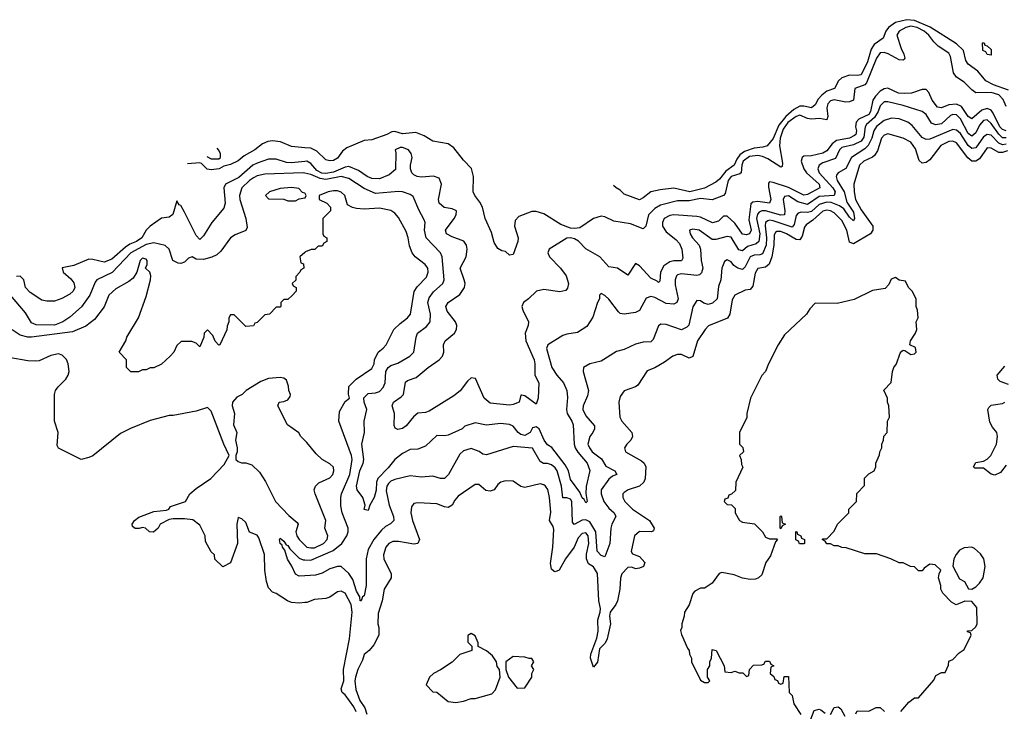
# Model space of a CAD drawing. Header units: inches. Extents: x 2348352 to 2479776, y 460422 to 613655.
# Tile 438 of 590: x 2398507 to 2403659, y 583211 to 586831. Entities that reach past the tile are written whole.
import ezdxf

# ---------------------------------------------------------------- set-up
doc = ezdxf.new("R2010")
doc.units = ezdxf.units.IN
doc.header["$MEASUREMENT"] = 0
doc.layers.add('C3598', color=7, linetype='Continuous')
doc.layers.add('C4508', color=7, linetype='Continuous')

msp = doc.modelspace()

# ---------------------------------------------------------------- linework, layer by layer
at = {"layer": 'C3598', "color": 4}
for points, elevation in [([(2400000, 586161), (2399930, 586167.3), (2399872.3, 586192.3), (2399830, 586197.4), (2399806.4, 586193.6), (2399778.2, 586181.8), (2399738, 586150), (2399681.2, 586118.8), (2399650, 586092.7), (2399610, 586073.2), (2399576.3, 586063.7), (2399551.3, 586050), (2399510, 586045.2), (2399489.2, 586049.2), (2399459, 586079), (2399450, 586082), (2399384.8, 586077.2)], 76), ([(2399486.3, 586114.5), (2399510, 586102), (2399550, 586102), (2399558, 586110), (2399558, 586130), (2399548, 586150), (2399540.3, 586157.7)], 76), ([(2400000, 586088.6), (2399930, 586081), (2399903.9, 586083.9), (2399850, 586100.9), (2399810, 586100.5), (2399750, 586080.8), (2399727.7, 586070), (2399654.9, 586005.1), (2399584.4, 585970), (2399575.8, 585950), (2399583.1, 585870), (2399575.2, 585844.8), (2399513.4, 585770), (2399470, 585699), (2399450, 585681.2), (2399430, 585700.9), (2399370, 585822.7), (2399350, 585858), (2399342, 585862), (2399330, 585882), (2399308.5, 585811.5), (2399290, 585798), (2399250, 585791.3), (2399190.4, 585750), (2399168.9, 585730), (2399147, 585690), (2399119.3, 585670), (2399084.4, 585655.6), (2399060.3, 585639.7), (2398990, 585576.8), (2398950, 585561.5), (2398890, 585576.4), (2398870, 585577.2), (2398790, 585545.1), (2398730, 585532), (2398734.8, 585510), (2398774.7, 585474.7), (2398790, 585453.4), (2398795.3, 585430), (2398787.7, 585410), (2398770, 585394.5), (2398728.5, 585371.5), (2398690, 585357.6), (2398650, 585356.9), (2398622.8, 585362.8), (2398562.5, 585402.5), (2398538.4, 585430), (2398529.4, 585470), (2398510, 585489.4), (2398490, 585487)], 84), ([(2400000, 586027.4), (2399990, 586029.7), (2399790, 586022.4), (2399750, 586014), (2399730, 586002.9), (2399710, 585989.5), (2399670.5, 585950), (2399657.1, 585910), (2399659.3, 585890), (2399690.5, 585790.5), (2399697.3, 585742.7), (2399690, 585728), (2399635.3, 585704.7), (2399610, 585688.7), (2399559.9, 585620.1), (2399539.5, 585600.5), (2399512.7, 585587.3), (2399470, 585575.1), (2399430, 585577), (2399410, 585589.2), (2399390, 585582), (2399370, 585562), (2399350, 585555.3), (2399336.4, 585556.4), (2399309, 585570), (2399289.5, 585629.5), (2399269.5, 585649.5), (2399210, 585662.4), (2399170, 585654.8), (2399088.7, 585610), (2398991.8, 585508.2), (2398910.6, 585469.4), (2398902, 585458), (2398874.9, 585390), (2398831.5, 585328.5), (2398770, 585274), (2398734, 585250), (2398690, 585231.5), (2398593.6, 585233.6), (2398570, 585244.5), (2398537.4, 585297.4), (2398459.3, 585390)], 88), ([(2400000, 585922.7), (2399987.3, 585927.3), (2399967.3, 585947.3), (2399930, 585953.2), (2399870, 585948), (2399814, 585930), (2399794, 585910), (2399810, 585894), (2399890, 585892), (2399910, 585882), (2399950, 585882), (2399970, 585894), (2400000, 585897.7)], 92), ([(2400000, 585613.2), (2399974, 585590), (2399978, 585558), (2399992.7, 585552.7), (2399994, 585530), (2399978, 585522), (2399974, 585510), (2399952.7, 585487.3), (2399951.6, 585468.4), (2399934, 585450), (2399938, 585438), (2399954, 585430), (2399954, 585410), (2399932.7, 585387.3), (2399910, 585366), (2399890, 585366), (2399874, 585350), (2399874, 585330), (2399870, 585326), (2399850, 585326), (2399814, 585290), (2399790, 585286), (2399750, 585246), (2399738, 585242), (2399730, 585228), (2399690, 585226), (2399630, 585286), (2399610, 585286), (2399602, 585270), (2399602, 585250), (2399592.7, 585227.3), (2399591.6, 585208.4), (2399554, 585130), (2399550, 585128), (2399530, 585148), (2399518, 585178), (2399490, 585208), (2399472, 585190), (2399471.1, 585168.9), (2399450, 585118), (2399430, 585138), (2399407.3, 585147.3), (2399352.7, 585147.3), (2399330, 585126), (2399314, 585090), (2399294, 585070), (2399250, 585028), (2399210, 585008), (2399190, 585008), (2399170, 584998), (2399150, 584998), (2399128.4, 584988.4), (2399088.4, 584988.4), (2399066, 585010), (2399066, 585050), (2399028, 585090), (2399062, 585150), (2399068.7, 585170), (2399129.4, 585270.6), (2399170, 585382), (2399192.7, 585470), (2399193.2, 585490), (2399188.9, 585508.9), (2399166, 585530), (2399175.3, 585550), (2399175.3, 585570), (2399170, 585578), (2399150, 585582), (2399138, 585570), (2399121, 585510), (2399101.1, 585478.9), (2399078.7, 585461.3), (2399010, 585422), (2398974, 585390), (2398950, 585328.7), (2398898.5, 585261.5), (2398853.2, 585226.8), (2398783.1, 585196.9), (2398570, 585169.6), (2398549.6, 585169.6), (2398510, 585179.3), (2398467.2, 585207.2)], 92), ([(2400000, 583780.2), (2399970, 583777.2), (2399930, 583781.2), (2399908, 583790), (2399850, 583828.7), (2399830, 583835.3), (2399810, 583858), (2399799.3, 583890), (2399789.3, 583950.7), (2399788.9, 584031.1), (2399758.9, 584118.9), (2399750, 584133.2), (2399709.4, 584149.4), (2399690, 584199), (2399670, 584219), (2399650, 584226), (2399644, 584190), (2399647.3, 584090), (2399610, 583988), (2399570, 583968), (2399528.4, 584008.4), (2399526, 584030), (2399510, 584046), (2399480.4, 584100.4), (2399478, 584130), (2399450, 584186), (2399412.9, 584212.9), (2399370, 584218.4), (2399310, 584219.3), (2399290, 584215.3), (2399242, 584190), (2399232, 584170), (2399208.4, 584148.4), (2399186, 584150), (2399166, 584170), (2399150, 584174), (2399132, 584168), (2399111.6, 584168.4), (2399098, 584178), (2399095.3, 584190), (2399109, 584210), (2399130, 584226.8), (2399210, 584257.3), (2399276, 584264), (2399288, 584270), (2399297.2, 584282.8), (2399375.3, 584310), (2399398, 584350), (2399430, 584378), (2399508, 584430), (2399577, 584503), (2399604, 584550), (2399575.1, 584610), (2399510, 584782), (2399490, 584802), (2399430, 584782), (2399310, 584759), (2399290, 584759), (2399190, 584733.2), (2399088.1, 584691.9), (2399035.2, 584664.8), (2398890, 584549), (2398870, 584539), (2398828.9, 584528.9), (2398710, 584588), (2398703.1, 584603.1), (2398709, 584670), (2398689.3, 584730), (2398689, 584870), (2398695.3, 584890), (2398709, 584910), (2398749.2, 584950), (2398761.2, 584970), (2398766, 584990), (2398761.2, 585030), (2398752.3, 585052.3), (2398730, 585075.3), (2398710, 585082), (2398670, 585073.2), (2398610, 585046), (2398590, 585043.7), (2398550, 585046), (2398450, 585063.7)], 96), ([(2400000, 584628), (2399978, 584650), (2399968.4, 584668.4), (2399908, 584710), (2399858, 584810), (2399866, 584830), (2399890, 584832), (2399910, 584842), (2399922, 584858), (2399924, 584870), (2399915.3, 584890), (2399913.6, 584913.6), (2399904, 584944), (2399890, 584955.3), (2399870, 584959), (2399810, 584953.2), (2399770, 584937.2), (2399692, 584890), (2399670.8, 584869.2), (2399644.5, 584855.5), (2399621, 584830), (2399618.8, 584810), (2399630.7, 584770), (2399626.8, 584710), (2399642.8, 584670), (2399636, 584630), (2399646, 584590), (2399646, 584570), (2399638, 584550), (2399638, 584530), (2399650, 584518), (2399668, 584512), (2399691.1, 584511.1), (2399722, 584502), (2399762, 584462), (2399794.4, 584414.4), (2399846, 584310), (2399916.1, 584236.1), (2399959.3, 584199.3), (2399964, 584190), (2399952.4, 584150), (2399957.6, 584130), (2399970, 584110.6), (2400000, 584080.5)], 96), ([(2400000, 583920.8), (2399970, 583918.9), (2399949.8, 583929.8), (2399931.5, 583971.5), (2399908.1, 584008.1), (2399895.1, 584055.1), (2399882.7, 584070), (2399880.4, 584080.4), (2399870, 584089), (2399866.6, 584110), (2399870, 584118), (2399890, 584102), (2399902, 584082), (2399910, 584078.8), (2399921.3, 584061.3), (2399970, 584013.4), (2399990, 584004.9), (2400000, 584004)], 92)]:
    msp.add_lwpolyline(points, dxfattribs=dict(at, elevation=elevation))
at = {"layer": 'C4508', "color": 4}
for points, elevation in [([(2403681.1, 586461.1), (2403602.7, 586490), (2403562.7, 586510), (2403521.6, 586561.6), (2403470, 586597.2), (2403458, 586618), (2403445.1, 586670), (2403410, 586704), (2403271.3, 586791.3), (2403190, 586826.1), (2403150, 586830.8), (2403090, 586816.4), (2403053.4, 586790), (2403039.5, 586770), (2403025.1, 586734.9), (2402979.3, 586700.7), (2402962.7, 586677.3), (2402943.2, 586610), (2402910, 586542.9), (2402890, 586538), (2402850, 586540.5), (2402810, 586526.3), (2402792.2, 586510), (2402770.8, 586470), (2402730, 586456.3), (2402704.1, 586435.9), (2402685.4, 586414.6), (2402670, 586386), (2402650.8, 586370), (2402610, 586378), (2402590, 586377.4), (2402558.6, 586361.4), (2402516.6, 586323.4), (2402480.5, 586279.5), (2402450, 586209.2), (2402418, 586170), (2402396.7, 586163.3), (2402350, 586158.7), (2402299.4, 586140.6), (2402276.2, 586123.8), (2402259.1, 586100.9), (2402245.5, 586070), (2402202, 586038), (2402170, 585996), (2402150, 585980.9), (2402090.3, 585949.7), (2402014, 585930), (2401930, 585949.3), (2401858.8, 585941.2), (2401810.7, 585929.3), (2401770, 585898), (2401750, 585888.7), (2401670, 585918), (2401650, 585938), (2401628, 585950), (2401615, 585963)], 72), ([(2403670, 586377), (2403653.2, 586413.2), (2403630, 586437.2), (2403590, 586449.8), (2403510, 586448), (2403490, 586462.9), (2403450, 586504.5), (2403409.3, 586530), (2403392.8, 586552.8), (2403378, 586638), (2403370, 586656), (2403313.1, 586693.1), (2403290, 586715.1), (2403264.2, 586750), (2403239.7, 586770), (2403202.9, 586790), (2403170, 586796.8), (2403144, 586790), (2403110, 586771.5), (2403098, 586750), (2403119.9, 586679.9), (2403134.4, 586650), (2403139.1, 586630), (2403135.6, 586624.4), (2403130, 586619.3), (2403110, 586620.7), (2403052.5, 586652.5), (2403030, 586658.4), (2403010, 586657), (2402990, 586629.2), (2402939.1, 586500.9), (2402929.3, 586490.7), (2402877.3, 586470), (2402870, 586409.6), (2402850, 586400.5), (2402830, 586399.8), (2402770, 586412.1), (2402750, 586406), (2402735.3, 586390), (2402730.3, 586370), (2402736.1, 586323.9), (2402730, 586307), (2402693, 586313), (2402650, 586309.6), (2402630, 586313.3), (2402590, 586330.9), (2402570, 586323.8), (2402527.1, 586292.9), (2402502.3, 586257.7), (2402486, 586210), (2402483.5, 586170), (2402499.2, 586080.8), (2402496.7, 586063.3), (2402490, 586059.3), (2402422.5, 586102.5), (2402394.5, 586114.5), (2402370, 586120.2), (2402325.4, 586114.6), (2402293.7, 586090), (2402286.2, 586070), (2402282.4, 586030), (2402275.8, 586024.2), (2402230, 586010.8), (2402214, 585990), (2402198.9, 585921.1), (2402190.8, 585910), (2402130, 585888.7), (2402070, 585894.8), (2402010, 585883.4), (2401950, 585882.8), (2401860, 585860), (2401830, 585843.5), (2401798.3, 585810), (2401783, 585750), (2401770, 585737), (2401703.1, 585763.1), (2401616.4, 585776.4), (2401570, 585798.4), (2401550, 585802.9), (2401510, 585789.5), (2401437.7, 585742.3), (2401410, 585737.7), (2401390, 585739.8), (2401338.2, 585758.2), (2401250, 585815.1), (2401210, 585827.8), (2401186.8, 585826.8), (2401119.5, 585800.5), (2401100.9, 585779.1), (2401095.8, 585750), (2401116.3, 585690), (2401113.4, 585670), (2401090, 585602), (2401070, 585598), (2401050, 585618), (2401030, 585622), (2401010, 585633.2), (2400990, 585664), (2400976.3, 585716.3), (2400943, 585790), (2400928.3, 585850), (2400915.8, 585875.8), (2400888.2, 585910), (2400879.7, 585930), (2400882, 586010), (2400871.8, 586051.8), (2400830, 586095.6), (2400779.5, 586159.5), (2400750, 586180.7), (2400670, 586195.8), (2400623.3, 586223.3), (2400579.8, 586239.8), (2400510, 586234.3), (2400470, 586246.4), (2400455.5, 586244.5), (2400427.7, 586230), (2400350, 586202.3), (2400310, 586198.4), (2400219.9, 586160.1), (2400196.9, 586143.1), (2400170, 586105.4), (2400150, 586093.6), (2400130, 586092), (2400110, 586097), (2400062.6, 586142.6), (2400030, 586158.3), (2400000, 586161)], 76), ([(2403670, 586249.8), (2403650, 586255.3), (2403636.1, 586270), (2403601.9, 586341.9), (2403590, 586356.9), (2403570, 586366), (2403542.6, 586357.4), (2403490, 586311.8), (2403470, 586324.5), (2403435.9, 586375.9), (2403410, 586388.5), (2403370, 586385.7), (2403330, 586369.6), (2403310, 586372.3), (2403282, 586410), (2403265.2, 586450), (2403250, 586465.2), (2403230, 586466), (2403173.4, 586446.6), (2403135.8, 586444.2), (2403106.6, 586446.6), (2403050, 586471.6), (2403030, 586469.7), (2403010, 586456.3), (2402984.9, 586430), (2402971.1, 586408.9), (2402960.2, 586350), (2402950, 586335.4), (2402898, 586310), (2402884.8, 586295.2), (2402881.7, 586270), (2402886, 586250), (2402882, 586230), (2402875.9, 586224.1), (2402850, 586210.9), (2402782.1, 586197.9), (2402759.3, 586180.7), (2402730, 586144.2), (2402710, 586132.8), (2402650, 586118), (2402610, 586116), (2402601, 586110), (2402597.3, 586090), (2402610.4, 586050), (2402624.2, 586030), (2402690.4, 585970), (2402693.4, 585950), (2402630, 585915.1), (2402610, 585912.1), (2402530, 585953.2), (2402450, 585979.6), (2402430, 585982), (2402424.9, 585975.1), (2402426.2, 585953.8), (2402438.7, 585890), (2402430.8, 585870), (2402370, 585879.8), (2402344, 585876), (2402333.4, 585866.6), (2402322.6, 585782.6), (2402334.6, 585730), (2402326, 585710), (2402310, 585704.7), (2402290, 585707.8), (2402250, 585766), (2402210, 585802.9), (2402190, 585802), (2402163.8, 585776.2), (2402132, 585768), (2402070, 585796.9), (2402050, 585801.7), (2401930, 585809.8), (2401910, 585806.2), (2401880.3, 585790), (2401870.3, 585770), (2401871.5, 585750), (2401890, 585721.1), (2401940.9, 585680.9), (2401960, 585660), (2401972, 585630), (2401976.7, 585583.3), (2401970.5, 585569.5), (2401930, 585569.6), (2401910, 585564.2), (2401877.4, 585542.6), (2401860.3, 585510), (2401857.3, 585462.7), (2401850, 585455.3), (2401843.2, 585463.2), (2401810, 585478.4), (2401750, 585542.7), (2401730, 585554), (2401690, 585494), (2401635.3, 585530), (2401590, 585538), (2401543.7, 585590), (2401470, 585631.1), (2401431.5, 585671.5), (2401410, 585684.4), (2401390, 585688.9), (2401370, 585686.8), (2401278.8, 585630), (2401270.6, 585610), (2401279.1, 585590), (2401337.3, 585530), (2401367.3, 585490), (2401378.8, 585450), (2401374.4, 585425.6), (2401366, 585414), (2401334, 585406), (2401250, 585418.4), (2401211.3, 585410), (2401170.2, 585369.8), (2401143, 585350), (2401134.9, 585330), (2401139.3, 585310), (2401170.6, 585250), (2401168, 585230), (2401152.7, 585190), (2401156.4, 585150), (2401199.3, 585050), (2401203.8, 585030), (2401203.8, 584970), (2401224, 584930), (2401221, 584850), (2401210, 584818), (2401150, 584862), (2401134, 584866), (2401130, 584866), (2401121, 584830), (2401090, 584817.2), (2401070, 584813.2), (2400970, 584824.5), (2400938, 584850), (2400893.2, 584953.2), (2400870, 584956), (2400850, 584939.3), (2400811.7, 584888.3), (2400778.4, 584861.6), (2400650, 584782.4), (2400630, 584775.8), (2400590, 584772), (2400567.8, 584752.2), (2400530, 584704.5), (2400510, 584692), (2400486.6, 584686.6), (2400472.7, 584692.7), (2400467, 584707), (2400469.4, 584770), (2400457.2, 584810), (2400464, 584830), (2400503.6, 584856.4), (2400516, 584870), (2400525.8, 584934.2), (2400537, 584943), (2400582.5, 584957.5), (2400645.2, 585010), (2400702.7, 585050), (2400719.3, 585070), (2400726, 585090), (2400725.2, 585130), (2400733.2, 585150), (2400782.7, 585190), (2400792.3, 585210), (2400794.5, 585230), (2400787, 585250), (2400744.9, 585304.9), (2400738, 585330), (2400749.7, 585350.3), (2400810, 585393), (2400835.1, 585430), (2400837.6, 585450), (2400834, 585470), (2400812, 585530), (2400842.9, 585590), (2400849.6, 585630), (2400845.1, 585650), (2400831, 585671), (2400770, 585694), (2400741.2, 585710), (2400736, 585730), (2400780.7, 585790), (2400791.8, 585810), (2400792.7, 585830), (2400770, 585840.7), (2400728.1, 585848.1), (2400702.7, 585870), (2400698, 585890), (2400714.5, 585970), (2400702, 586002), (2400672.3, 586012.3), (2400610, 586006.6), (2400588, 586010), (2400570, 586019), (2400559, 586030), (2400553.2, 586050), (2400552.7, 586070), (2400560.9, 586110), (2400555.1, 586130), (2400541.2, 586150), (2400510, 586162), (2400498, 586162), (2400471.3, 586150), (2400474.8, 586134.8), (2400473.7, 586046.3), (2400441.1, 586018.9), (2400390, 585998.4), (2400350, 585999.6), (2400326, 586010), (2400281, 586041), (2400230, 586062), (2400210, 586059.8), (2400150, 586032.9), (2400110, 586025.2), (2400088.4, 586028.4), (2400061.9, 586041.9), (2400030, 586077.4), (2400010, 586089.6), (2400000, 586088.6)], 84), ([(2403670, 586213.2), (2403650, 586212.8), (2403630, 586230.9), (2403590, 586287.8), (2403570, 586306), (2403550, 586302.4), (2403530, 586278.4), (2403510, 586238.4), (2403490, 586220.5), (2403470, 586234.7), (2403430, 586311.8), (2403410, 586332.8), (2403390, 586335.4), (2403377.3, 586330), (2403330, 586285.1), (2403300.1, 586280.1), (2403279.3, 586290), (2403250, 586335.1), (2403230, 586349.5), (2403130, 586381.6), (2403050, 586401.6), (2403030, 586400.7), (2403010, 586379.3), (2402999.1, 586350), (2402980.6, 586319.4), (2402938, 586282), (2402931.5, 586270), (2402924.3, 586215.7), (2402910, 586195.1), (2402870, 586176.1), (2402810, 586161.3), (2402797.6, 586150), (2402776.3, 586103.7), (2402710, 586082), (2402690.3, 586069.7), (2402683.7, 586050), (2402690.3, 586030), (2402762.7, 585950), (2402774.6, 585930), (2402768.4, 585911.6), (2402690, 585905.6), (2402630, 585863.9), (2402578.4, 585878.4), (2402530, 585909.4), (2402510, 585905.2), (2402502.4, 585890), (2402511.8, 585830), (2402510.2, 585809.8), (2402490, 585807.3), (2402410, 585829.8), (2402390, 585829.7), (2402377.3, 585822.7), (2402367.7, 585812.3), (2402362.8, 585790), (2402379.8, 585710), (2402374.3, 585670), (2402361.7, 585658.3), (2402315.9, 585644.1), (2402290, 585622), (2402270, 585626.6), (2402230, 585692), (2402210, 585697), (2402150, 585680.7), (2402130, 585680.9), (2402062, 585730), (2402030, 585735.1), (2402012, 585730), (2402016, 585710), (2402027.7, 585690), (2402062.8, 585650), (2402070.6, 585630.6), (2402073.4, 585570), (2402081.6, 585530), (2402074.2, 585505.8), (2402063.8, 585496.2), (2402050, 585491.8), (2401970, 585501.6), (2401950, 585496), (2401944, 585490), (2401938, 585470), (2401937.1, 585442.9), (2401953.7, 585370), (2401946.8, 585350), (2401930, 585342.4), (2401890, 585346.3), (2401830, 585377), (2401810, 585382.7), (2401786, 585374), (2401750, 585308.7), (2401730, 585299), (2401670, 585289), (2401650, 585294), (2401641.5, 585301.5), (2401590, 585368.7), (2401570, 585388), (2401550, 585398), (2401542, 585390), (2401542, 585370), (2401531.3, 585350), (2401506.4, 585273.6), (2401474.4, 585225.6), (2401426.4, 585193.6), (2401370, 585185.2), (2401350, 585177.2), (2401271, 585130), (2401264, 585110), (2401292.7, 585010), (2401318, 584970), (2401353, 584930), (2401370.7, 584890), (2401373.2, 584853.2), (2401368.2, 584790), (2401372.7, 584770), (2401396.3, 584730), (2401403, 584710), (2401408.5, 584610), (2401413.7, 584590), (2401427.6, 584567.6), (2401477.1, 584510), (2401490, 584472), (2401471.9, 584388.1), (2401470.4, 584350.4), (2401476, 584310), (2401470, 584302), (2401460.4, 584320.4), (2401450, 584328.7), (2401438.9, 584358.9), (2401390, 584425.2), (2401378.7, 584470), (2401361.5, 584501.5), (2401291.1, 584591.1), (2401270, 584606.6), (2401252, 584630), (2401225.2, 584690), (2401210, 584700.9), (2401190, 584694), (2401178, 584670), (2401150, 584655.6), (2401130, 584660.7), (2401116, 584670), (2401090, 584704), (2401070, 584712.3), (2401023, 584717), (2400950, 584709.4), (2400890, 584721.2), (2400836, 584704), (2400822, 584690), (2400750, 584657.2), (2400730, 584653.2), (2400690, 584655.3), (2400630, 584599), (2400590, 584584), (2400550, 584581.2), (2400510, 584561.2), (2400470, 584529.3), (2400435.2, 584484.8), (2400380.8, 584430), (2400374, 584410), (2400372, 584368), (2400362.6, 584330), (2400338.8, 584290), (2400330, 584262), (2400310, 584268), (2400315.3, 584290), (2400303.6, 584330), (2400272.7, 584370), (2400269.6, 584389.6), (2400286.4, 584470), (2400304.7, 584510), (2400308.2, 584530), (2400297, 584610), (2400312, 584670), (2400309.5, 584730.5), (2400323.7, 584790), (2400309.7, 584829.7), (2400308.7, 584851.3), (2400330, 584874.4), (2400370, 584878), (2400390, 584885.5), (2400410, 584906.8), (2400419.5, 584930), (2400424, 584990), (2400436.2, 585010), (2400450, 585021.3), (2400486, 585034), (2400548.7, 585070), (2400569, 585090), (2400581.2, 585170), (2400589.3, 585190), (2400635.3, 585224.7), (2400656, 585250), (2400656.2, 585290), (2400643.6, 585350), (2400650, 585376), (2400672.9, 585407.1), (2400721.2, 585450), (2400729.3, 585470), (2400717.2, 585590), (2400709, 585610), (2400634.5, 585690), (2400625.1, 585730), (2400629.3, 585770), (2400624.1, 585784.1), (2400595.9, 585835.9), (2400566, 585906), (2400550, 585916), (2400510, 585929.5), (2400490, 585931.6), (2400370, 585920.5), (2400310, 585947.6), (2400230, 585999.7), (2400190, 586009.7), (2400110, 585995), (2400080, 586000), (2400030, 586020.4), (2400000, 586027.4)], 88), ([(2403670, 586180.2), (2403650, 586176.5), (2403630, 586184.2), (2403590, 586226.9), (2403570, 586229.7), (2403550, 586216.9), (2403510, 586160.5), (2403490, 586157.4), (2403470, 586172.6), (2403430, 586234.7), (2403410, 586253.3), (2403390, 586256.9), (2403270, 586205.1), (2403250, 586203.7), (2403230, 586214.5), (2403176.9, 586276.9), (2403155.2, 586295.2), (2403110, 586311.5), (2403070, 586315.6), (2403030, 586303.6), (2402990, 586271.5), (2402976.9, 586250), (2402966, 586210), (2402947.7, 586172.3), (2402930, 586155.4), (2402859.3, 586110), (2402830, 586052), (2402791, 586030), (2402782, 586018), (2402779.1, 586010), (2402784.9, 585990), (2402822.4, 585930), (2402835.6, 585875.6), (2402870, 585822.8), (2402876.3, 585790), (2402870, 585779), (2402850, 585798), (2402820.5, 585840.5), (2402797.4, 585857.4), (2402753.8, 585873.8), (2402730, 585875.7), (2402690, 585863.5), (2402650, 585826.8), (2402630, 585821.8), (2402596.2, 585823.8), (2402581.6, 585818.4), (2402570, 585805.2), (2402560.7, 585759.3), (2402550, 585745.1), (2402450, 585778.7), (2402430, 585781.7), (2402421.6, 585778.4), (2402410.3, 585769.7), (2402407.4, 585752.6), (2402415.4, 585690), (2402413, 585650), (2402394.1, 585605.9), (2402379.6, 585600.4), (2402350, 585599.1), (2402330.2, 585589.8), (2402303.4, 585536.6), (2402290, 585522.9), (2402265.2, 585530), (2402244.7, 585544.7), (2402230, 585564), (2402210, 585574), (2402195.3, 585564.7), (2402182, 585530), (2402175.5, 585470), (2402164.7, 585435.3), (2402156.5, 585370), (2402133, 585347), (2402110, 585340.5), (2402087, 585347), (2402070, 585359), (2402050, 585362), (2402030, 585328), (2402008.2, 585231.8), (2401998.3, 585221.7), (2401970, 585207.3), (2401890, 585236), (2401863, 585237), (2401850, 585228.7), (2401822, 585158), (2401810, 585145.2), (2401770, 585142.7), (2401730, 585133.2), (2401670, 585104), (2401630, 585094), (2401550, 585044), (2401490.7, 585029.3), (2401458, 585010), (2401456, 584990), (2401483, 584890), (2401478, 584862), (2401455.5, 584810), (2401454.9, 584790), (2401470, 584757.3), (2401514.4, 584705.6), (2401514.8, 584690), (2401506.8, 584670), (2401490, 584648.7), (2401480.4, 584610), (2401488.4, 584590), (2401503.8, 584570), (2401552.2, 584532.2), (2401574.8, 584494.8), (2401622, 584470), (2401631.3, 584450), (2401610, 584442), (2401590, 584426), (2401550.7, 584370), (2401550.7, 584349.3), (2401563.8, 584310), (2401590, 584274), (2401618.8, 584250), (2401626.8, 584230), (2401605.5, 584190), (2401600.5, 584170), (2401595.8, 584090), (2401570, 584019), (2401550, 584027.6), (2401528.5, 584050), (2401521.8, 584150), (2401490, 584203.6), (2401470, 584213.7), (2401450, 584212.4), (2401409.3, 584189.3), (2401400.7, 584200.7), (2401395.8, 584310), (2401390, 584320.9), (2401370, 584329.3), (2401350, 584328), (2401343, 584390), (2401320.5, 584470), (2401310, 584485.1), (2401290, 584500.5), (2401270, 584507.6), (2401247.9, 584507.9), (2401230, 584518), (2401190, 584588.7), (2401090, 584597.6), (2400950, 584554), (2400930, 584557.2), (2400911.6, 584571.6), (2400870, 584586.6), (2400830, 584575.1), (2400810, 584557.2), (2400750.7, 584450), (2400730, 584429.2), (2400710, 584429), (2400670, 584441.2), (2400610, 584436), (2400550, 584443.7), (2400470, 584425.1), (2400450, 584416.2), (2400436.7, 584403.3), (2400428.5, 584390), (2400425.7, 584365.7), (2400440.5, 584290), (2400464, 584230), (2400466, 584210), (2400447.9, 584192.1), (2400421.3, 584178.7), (2400400.3, 584159.7), (2400360.5, 584110), (2400330, 584059), (2400320.3, 584010), (2400320.3, 583870), (2400310, 583815.3), (2400302, 583810), (2400294, 583790), (2400289.7, 583790.3), (2400287.8, 583810), (2400270, 583839.3), (2400250, 583901.2), (2400230, 583933.2), (2400190, 583969.2), (2400170, 583969.5), (2400130, 583957.4), (2400090, 583935.1), (2400055.8, 583924.2), (2400000, 583920.8)], 92), ([(2403675.4, 586144.6), (2403650, 586136), (2403630, 586136), (2403590, 586158.4), (2403570, 586159.5), (2403530, 586102.4), (2403510, 586091.2), (2403490, 586091.2), (2403467.9, 586107.9), (2403410, 586187), (2403390, 586195.8), (2403370, 586194), (2403327.5, 586172.5), (2403270, 586098), (2403250, 586082.7), (2403230, 586079.3), (2403214.2, 586094.2), (2403195.4, 586155.4), (2403170, 586189.6), (2403130, 586211.5), (2403050, 586233.6), (2403030, 586227), (2403016.4, 586210), (2402995.8, 586144.2), (2402979.7, 586120.3), (2402969.1, 586110.9), (2402924.9, 586090), (2402902.4, 586070), (2402872.4, 585970), (2402873.4, 585930), (2402881.5, 585890), (2402910, 585834.9), (2402972, 585750), (2402972, 585730), (2402959.3, 585710), (2402870, 585657), (2402850, 585666), (2402835.1, 585730), (2402810, 585779.6), (2402770, 585819.7), (2402750, 585831.1), (2402730, 585833.5), (2402710, 585829.6), (2402658.4, 585781.6), (2402622.5, 585757.5), (2402614.7, 585745.3), (2402602.5, 585697.5), (2402590, 585679.5), (2402570, 585680.5), (2402519.5, 585710), (2402490, 585721.7), (2402470, 585721.6), (2402462.7, 585717.3), (2402455.6, 585704.4), (2402452.7, 585650), (2402442.8, 585590), (2402429.1, 585550.9), (2402410, 585536.3), (2402370, 585529.4), (2402356.5, 585503.5), (2402343, 585437), (2402330, 585419), (2402304, 585416), (2402250, 585389), (2402234.9, 585365.1), (2402224, 585290), (2402210.4, 585269.6), (2402112, 585228), (2402093.4, 585210), (2402053.4, 585150), (2402030, 585068.7), (2402010, 585059.3), (2401970, 585078), (2401950, 585078), (2401924.7, 585070), (2401882, 585038), (2401830, 585008.7), (2401790, 584994), (2401742, 584918), (2401730, 584909), (2401671.1, 584888.9), (2401650, 584858), (2401642.8, 584830), (2401647.3, 584750), (2401658.8, 584730), (2401710, 584671.3), (2401714.8, 584650), (2401706, 584630), (2401684.7, 584610), (2401672, 584590), (2401678, 584570), (2401761.3, 584521.3), (2401774.8, 584510), (2401784, 584490), (2401780.5, 584430), (2401773, 584410), (2401750, 584389.6), (2401691.3, 584370), (2401670, 584357.2), (2401664, 584350), (2401664, 584330), (2401673.4, 584310), (2401713.4, 584270), (2401803, 584210), (2401826.8, 584170), (2401824.7, 584155.3), (2401814, 584150), (2401750, 584152), (2401724, 584130), (2401706.8, 584046.8), (2401714.8, 584034.8), (2401750, 584022), (2401778.8, 583990), (2401770.8, 583970), (2401750, 583959.6), (2401730, 583957), (2401710, 583965.2), (2401690, 583964), (2401658, 583930), (2401651.1, 583908.9), (2401648.2, 583850), (2401634.9, 583790), (2401627.2, 583770), (2401596.5, 583730), (2401594.3, 583710), (2401599.1, 583670), (2401581.7, 583590), (2401571.8, 583568.2), (2401541.1, 583538.9), (2401530, 583468.7), (2401510, 583442), (2401494, 583490), (2401495.6, 583510), (2401526.6, 583593.4), (2401534, 583630), (2401532.4, 583690), (2401545.4, 583730), (2401546.9, 583750), (2401537.4, 583790), (2401530, 583933.2), (2401510, 583966.6), (2401483.9, 583983.9), (2401474, 584010), (2401474, 584034), (2401484.7, 584090), (2401482, 584130), (2401470, 584146), (2401450, 584142.7), (2401430, 584119.3), (2401408.7, 584070), (2401363.1, 584010), (2401330.5, 583950), (2401310, 583940.9), (2401303.6, 583943.6), (2401290, 583955.3), (2401284.7, 583984.7), (2401296.3, 584070), (2401302, 584162), (2401298, 584178), (2401279, 584210), (2401286.3, 584253.7), (2401279.7, 584330), (2401271.5, 584371.5), (2401259, 584390), (2401250, 584397.2), (2401230, 584401.2), (2401150, 584382), (2401130, 584388), (2401090, 584415.3), (2401050, 584417.2), (2401024.7, 584410), (2401010, 584399), (2400990.4, 584369.6), (2400970, 584363.7), (2400947.3, 584367.3), (2400910, 584399), (2400890, 584399), (2400802.3, 584337.7), (2400784.1, 584315.9), (2400770.4, 584289.6), (2400750, 584278), (2400730, 584280.9), (2400690, 584297.2), (2400590, 584302), (2400570, 584298), (2400558, 584282), (2400554.8, 584250), (2400563, 584210), (2400598.8, 584110), (2400591.3, 584090), (2400570, 584086), (2400490, 584099.6), (2400460.4, 584099.6), (2400438.8, 584090), (2400423, 584070), (2400410.5, 584030), (2400412.7, 584010), (2400450.7, 583930), (2400450.7, 583910), (2400414, 583850), (2400404, 583790), (2400383.5, 583723.5), (2400380.7, 583670), (2400386.8, 583650), (2400386.8, 583610), (2400359.9, 583560.1), (2400336, 583530), (2400310, 583508.7), (2400300.7, 583479.3), (2400276.4, 583430), (2400264.4, 583390), (2400261.6, 583370), (2400265.7, 583325.7), (2400287.2, 583267.2), (2400314, 583230), (2400323.6, 583196.4)], 96), ([(2400000, 584004), (2400030, 584001.6), (2400147.4, 584052.6), (2400192.3, 584090), (2400219.5, 584130), (2400227, 584150), (2400227, 584170), (2400194, 584250), (2400187.5, 584287.5), (2400187, 584330), (2400191.6, 584350), (2400234.3, 584450), (2400247, 584530), (2400243.7, 584550), (2400177.2, 584730), (2400180.2, 584779.8), (2400210, 584832), (2400234, 584850), (2400228.4, 584871.6), (2400230, 584912), (2400268, 584950), (2400350, 585004.7), (2400362, 585030), (2400364, 585050), (2400384, 585090), (2400410, 585111), (2400425.2, 585130), (2400465.2, 585210), (2400498.3, 585241.7), (2400537.2, 585270), (2400552.7, 585290), (2400571.6, 585408.4), (2400586.5, 585433.5), (2400636, 585484), (2400645.6, 585510), (2400642.9, 585530), (2400629.7, 585549.7), (2400577.2, 585590), (2400561.2, 585610), (2400546.8, 585646.8), (2400540.9, 585690), (2400530, 585722), (2400490, 585795.3), (2400470, 585819), (2400450, 585832.7), (2400390, 585843.7), (2400310, 585839.3), (2400270, 585842), (2400248.4, 585848.4), (2400222, 585862), (2400208.7, 585910), (2400190, 585928.7), (2400170, 585935.1), (2400150, 585935.1), (2400122, 585930), (2400074, 585910), (2400074, 585890), (2400114, 585870), (2400134, 585850), (2400134, 585830), (2400094, 585790), (2400094, 585710), (2400098, 585698), (2400114, 585690), (2400114, 585670), (2400098, 585662), (2400090, 585646), (2400070, 585646), (2400051.6, 585628.4), (2400032.7, 585627.3), (2400003.6, 585616.4), (2400000, 585613.2)], 92), ([(2400000, 585897.7), (2400002, 585898), (2400006, 585910), (2400002, 585922), (2400000, 585922.7)], 92), ([(2403118, 583210), (2403160.2, 583259.8), (2403190, 583282), (2403210, 583282), (2403290, 583374), (2403302, 583398), (2403330, 583414), (2403350, 583414), (2403367.3, 583452.7), (2403370, 583474), (2403390, 583482), (2403423.1, 583516.9), (2403450, 583534), (2403486, 583610), (2403482, 583622), (2403467.3, 583627.3), (2403467.3, 583632.7), (2403490, 583634), (2403510, 583654), (2403518, 583670), (2403515.3, 583755.3), (2403490, 583786), (2403452.7, 583787.3), (2403408.4, 583768.4), (2403383.1, 583783.1), (2403338, 583830), (2403328, 583850), (2403328, 583870), (2403315.3, 583910), (2403318, 583930), (2403328, 583950), (2403298, 583978), (2403270, 583982), (2403239.8, 583960.2), (2403230, 583946), (2403210, 583946), (2403190, 583968), (2403169, 583969), (2403130, 583988), (2403110, 583988), (2403066, 584010), (2402990, 584035.3), (2402930, 584035.3), (2402832.7, 584067.3), (2402810, 584068), (2402790, 584078), (2402770, 584078), (2402750, 584088), (2402730, 584088), (2402722, 584102), (2402706, 584110), (2402710, 584114), (2402730, 584114), (2402770, 584154), (2402786, 584190), (2402846, 584250), (2402846, 584270), (2402886, 584310), (2402888.4, 584351.6), (2402927.3, 584392.7), (2402928.4, 584431.6), (2402950, 584454), (2402978, 584470), (2402988, 584490), (2402988, 584510), (2403007.3, 584552.7), (2403008, 584570), (2403018, 584590), (2403018, 584610), (2403028, 584630), (2403028.4, 584651.6), (2403046, 584670), (2403048, 584730), (2403058, 584750), (2403055.3, 584810), (2403048, 584830), (2403048, 584850), (2403028.4, 584891.6), (2403068, 584932), (2403075.3, 584990), (2403082, 585010), (2403095.3, 585030), (2403114.6, 585085.4), (2403123.1, 585096.9), (2403130, 585102), (2403139.6, 585099.6), (2403170, 585078), (2403190, 585082), (2403198, 585090), (2403194.6, 585114.6), (2403166, 585130), (2403168, 585150), (2403195.3, 585190), (2403202, 585210), (2403198, 585250), (2403208, 585270), (2403206, 585310), (2403198, 585330), (2403198, 585370), (2403178, 585410), (2403158, 585430), (2403142, 585462), (2403110, 585468), (2403090, 585482), (2403067.1, 585472.9), (2403055.3, 585444.7), (2403036, 585424), (2402970, 585414), (2402873.7, 585366.3), (2402784.7, 585344.7), (2402670, 585348), (2402642, 585318), (2402624.7, 585290), (2402510, 585182), (2402476, 585130), (2402426, 585030), (2402410.7, 584989.3), (2402391.1, 584968.9), (2402331.3, 584850), (2402312, 584770), (2402311.6, 584748.4), (2402274, 584670), (2402274, 584610), (2402291.6, 584591.6), (2402294, 584570), (2402274, 584550), (2402282, 584530), (2402283.6, 584503.6), (2402291.6, 584488.4), (2402254, 584410), (2402252.7, 584367.3), (2402232.7, 584347.3), (2402218, 584342), (2402212.7, 584327.3), (2402198, 584322), (2402194, 584310), (2402210, 584294), (2402232.7, 584292.7), (2402252, 584272), (2402252, 584250), (2402274, 584210), (2402290, 584202), (2402352.7, 584192.7), (2402394, 584150), (2402410, 584122), (2402430, 584114), (2402470, 584114), (2402472, 584110), (2402462, 584098), (2402435.3, 584024.7), (2402411.3, 583990), (2402390, 583926), (2402374, 583910), (2402356.9, 583903.1), (2402330, 583902), (2402290, 583908.7), (2402245.6, 583925.6), (2402182, 583938), (2402167.1, 583932.9), (2402130, 583882), (2402099.8, 583860.2), (2402090, 583855.3), (2402070, 583855.3), (2402039.8, 583840.2), (2402030, 583828), (2402010.6, 583769.4), (2401986, 583730), (2401984.7, 583710), (2401972, 583670), (2401972, 583650), (2401965.4, 583634.6), (2401970, 583614), (2402001, 583541), (2402011.3, 583530), (2402012, 583510), (2402022, 583490), (2402022, 583470), (2402070, 583374), (2402090, 583362), (2402110, 583362), (2402118, 583370), (2402106, 583390), (2402106, 583430), (2402118, 583450), (2402118, 583470), (2402128, 583490), (2402130, 583534), (2402152, 583530), (2402194, 583450), (2402198, 583418), (2402230, 583414), (2402250, 583422), (2402272.7, 583412.7), (2402292, 583412), (2402310, 583394), (2402322, 583398), (2402326, 583430), (2402347.3, 583452.7), (2402390, 583454), (2402402, 583458), (2402410, 583474), (2402430, 583474), (2402438, 583458), (2402454, 583450), (2402438, 583442), (2402434, 583410), (2402452.7, 583392.7), (2402458, 583378), (2402472.7, 583372.7), (2402478, 583358), (2402490, 583354), (2402502, 583358), (2402507.3, 583392.7), (2402530, 583394), (2402534, 583310), (2402550, 583294), (2402558, 583250), (2402595.3, 583195.3)], 104), ([(2403681.5, 584921.5), (2403637.5, 584937.5), (2403625.2, 584950), (2403622.7, 584970), (2403662.7, 585017.3)], 96), ([(2403670, 584499.3), (2403638.9, 584461.1), (2403610, 584447.8), (2403590, 584451.6), (2403550, 584483.7), (2403504.5, 584484.5), (2403499, 584490), (2403510, 584513), (2403550, 584520.7), (2403570, 584530.7), (2403589.3, 584550), (2403618.4, 584610), (2403623.7, 584650), (2403620.9, 584670), (2403597.7, 584697.7), (2403584.4, 584724.4), (2403572.7, 584790), (2403578, 584802), (2403590, 584813.4), (2403650, 584822.8), (2403662, 584830)], 96), ([(2400000, 584080.5), (2400010, 584070.5), (2400030, 584066), (2400050, 584067.6), (2400097, 584090), (2400117, 584110), (2400119.3, 584130), (2400104, 584170), (2400109.2, 584210), (2400053.2, 584350), (2400049.1, 584370.9), (2400055.3, 584390), (2400072.9, 584407.1), (2400130, 584433.4), (2400146.6, 584450), (2400151.6, 584470), (2400149.4, 584489.4), (2400130, 584506), (2400089.4, 584529.4), (2400058, 584558), (2400010, 584618), (2400000, 584628)], 96), ([(2400268.3, 583208.3), (2400255.4, 583235.4), (2400210, 583297.2), (2400194, 583310), (2400189.2, 583329.2), (2400203.7, 583370), (2400201.6, 583430), (2400233.6, 583590), (2400247.8, 583730), (2400241.3, 583770), (2400210, 583829.2), (2400190, 583839.3), (2400170, 583836), (2400130, 583809.2), (2400110, 583801.2), (2400050, 583797.2), (2400010, 583781.2), (2400000, 583780.2)], 96), ([(2402648, 583170), (2402665.2, 583214.8), (2402690, 583222), (2402699.6, 583219.6), (2402722, 583202)], 104), ([(2402750, 583194), (2402768.9, 583231.1), (2402790, 583234), (2402803.6, 583223.6), (2402825.4, 583185.4)], 104), ([(2402882, 583198), (2402890, 583214), (2402950, 583212), (2402988.9, 583231.1), (2403010, 583231.3), (2403032, 583210)], 104)]:
    msp.add_lwpolyline(points, dxfattribs=dict(at, elevation=elevation))
for points, elevation in [([(2403590, 586646), (2403570, 586649), (2403562, 586662), (2403548, 586670), (2403546, 586710), (2403554, 586710), (2403558, 586698), (2403570, 586694), (2403590, 586674)], 68), ([(2402490, 584166), (2402486, 584170), (2402486, 584230), (2402490, 584234), (2402494, 584230), (2402498, 584198), (2402514, 584190), (2402498, 584182)], 104), ([(2402610, 584088), (2402588.4, 584088.4), (2402582, 584102), (2402568.4, 584108.4), (2402568, 584152), (2402574, 584150), (2402578, 584138), (2402594, 584130), (2402598, 584118), (2402614, 584110), (2402614, 584090)], 104), ([(2403489.5, 584069.5), (2403450, 584066.6), (2403425.5, 584054.5), (2403407.7, 584032.3), (2403394.8, 584010), (2403391, 583971), (2403424.7, 583904.7), (2403451.3, 583891.3), (2403472, 583852), (2403490, 583851.3), (2403510, 583862), (2403530, 583882), (2403549.3, 583910.7), (2403559.3, 583970), (2403553.2, 584010), (2403535.6, 584035.6), (2403503.3, 584063.3)], 104), ([(2400870, 583618), (2400852.7, 583607.3), (2400852.7, 583572.7), (2400872.7, 583552.7), (2400874, 583530), (2400810, 583508), (2400770.9, 583469.1), (2400710, 583428.7), (2400672, 583410), (2400652, 583390), (2400634, 583350), (2400670, 583314), (2400690, 583312), (2400750, 583262), (2400790, 583258), (2400830, 583264.7), (2400870, 583278), (2400890, 583278), (2400978, 583302), (2400996.5, 583323.5), (2401022, 583390), (2401018, 583430), (2401005.6, 583445.6), (2401002, 583470), (2400982, 583502), (2400950, 583528.7), (2400906, 583550), (2400906, 583570), (2400890, 583606)], 104), ([(2401090, 583498), (2401052, 583470), (2401051.3, 583430), (2401064.7, 583390), (2401110, 583332), (2401150, 583334), (2401188, 583390), (2401188, 583410), (2401198, 583430), (2401186, 583450), (2401198, 583470), (2401187.3, 583487.3), (2401172.7, 583487.3), (2401150, 583495.3)], 104)]:
    msp.add_lwpolyline(points, close=True, dxfattribs=dict(at, elevation=elevation))

doc.saveas('drawing.dxf')
